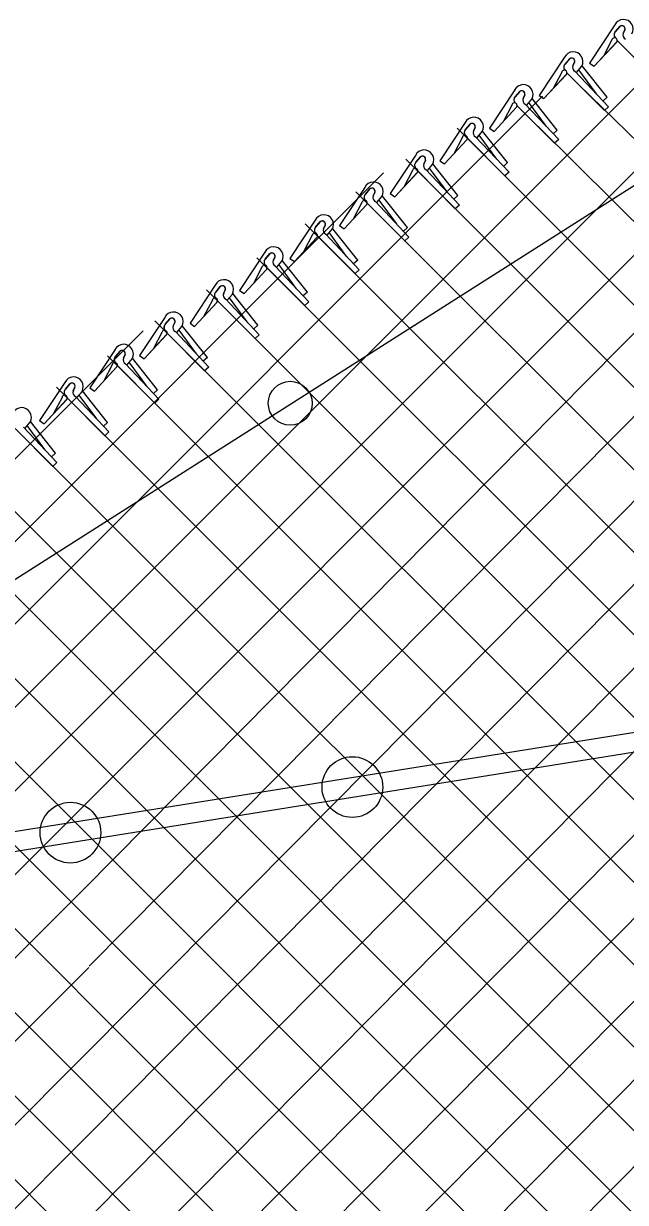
# Model space of a CAD drawing. Extents: x 0 to 1270, y 0 to 830.
# Drawn here: x 713 to 742.1, y 677.5 to 734.4 of the extents above; entities that cross this region are included whole.
import ezdxf

# ---------------------------------------------------------------- set-up
doc = ezdxf.new("R2010")
doc.units = 0
doc.layers.add('sb_Chainlink Fence', color=7, linetype='Continuous')
doc.layers.add('sb_Existing Structural Steel', color=7, linetype='Continuous')

msp = doc.modelspace()

# ---------------------------------------------------------------- linework, layer by layer
at = {"layer": 'sb_Chainlink Fence'}
for p, q in [((725.985, 666.765), (880.45, 822.372)), ((726.216, 662.794), (880.266, 818.188)), ((705.822, 650.219), (870.725, 816.56)), ((714.148, 662.616), (858.508, 808.235)), ((716.351, 668.849), (846.709, 800.377)), ((716.315, 672.844), (836.463, 794.081)), ((716.28, 676.838), (823.17, 784.677)), ((716.179, 680.775), (811.02, 776.458)), ((716.16, 684.775), (802.062, 771.452)), ((715.887, 692.567), (782.423, 759.797)), ((716.189, 688.881), (785.049, 758.392)), ((632.746, 613.457), (771.167, 751.878)), ((632.741, 617.482), (759.121, 743.863)), ((632.735, 621.508), (749.785, 738.558)), ((741.559, 734.317), (740.341, 732.473)), ((741.583, 733.983), (741.805, 734.246)), ((741.785, 734.225), (741.583, 733.983)), ((742.046, 734.082), (741.964, 733.905)), ((741.965, 733.911), (742.046, 734.078)), ((740.564, 732.32), (741.649, 733.489)), ((740.564, 732.32), (741.642, 733.482)), ((741.42, 733.59), (741.015, 732.814)), ((741.671, 733.564), (743.485, 731.743)), ((739.132, 732.756), (737.914, 730.912)), ((739.156, 732.422), (739.379, 732.686)), ((739.358, 732.664), (739.156, 732.422)), ((739.619, 732.521), (739.538, 732.344)), ((739.538, 732.35), (739.619, 732.517)), ((739.711, 732.026), (739.959, 732.32)), ((739.714, 732.031), (739.96, 732.321)), ((739.959, 732.32), (739.977, 732.354)), ((739.977, 732.354), (739.992, 732.39)), ((741.189, 730.824), (739.983, 732.341)), ((740.341, 732.473), (740.564, 732.32)), ((738.137, 730.76), (739.222, 731.928)), ((738.137, 730.76), (739.215, 731.921)), ((738.994, 732.029), (738.588, 731.253)), ((739.245, 732.003), (741.058, 730.182)), ((739.643, 732.074), (741.256, 730.361)), ((740.669, 730.99), (739.821, 732.145)), ((739.773, 731.468), (779.053, 693.135)), ((632.73, 625.533), (738.073, 730.876)), ((736.724, 731.176), (735.506, 729.331)), ((736.748, 730.841), (736.97, 731.105)), ((736.95, 731.083), (736.748, 730.841)), ((737.211, 730.94), (737.129, 730.763)), ((737.129, 730.769), (737.211, 730.936)), ((737.303, 730.446), (737.55, 730.739)), ((737.306, 730.45), (737.551, 730.74)), ((737.55, 730.739), (737.568, 730.773)), ((737.568, 730.773), (737.584, 730.809)), ((738.781, 729.243), (737.574, 730.76)), ((737.914, 730.912), (738.137, 730.76)), ((741.189, 730.824), (740.991, 730.645)), ((735.729, 729.179), (736.814, 730.347)), ((735.729, 729.179), (736.807, 730.341)), ((736.585, 730.448), (736.18, 729.672)), ((736.836, 730.422), (738.65, 728.601)), ((737.235, 730.493), (738.848, 728.78)), ((738.261, 729.409), (737.413, 730.564)), ((741.256, 730.361), (741.058, 730.182)), ((734.329, 729.6), (733.11, 727.756)), ((734.352, 729.266), (734.575, 729.529)), ((734.554, 729.508), (734.352, 729.266)), ((733.944, 729.335), (769.144, 694.135)), ((734.815, 729.365), (734.734, 729.188)), ((734.734, 729.194), (734.815, 729.361)), ((734.84, 728.918), (736.452, 727.205)), ((734.907, 728.87), (735.155, 729.164)), ((734.91, 728.875), (735.156, 729.165)), ((735.866, 727.834), (735.017, 728.989)), ((735.155, 729.164), (735.173, 729.198)), ((735.173, 729.198), (735.188, 729.234)), ((736.385, 727.668), (735.179, 729.185)), ((735.506, 729.331), (735.729, 729.179)), ((737.838, 729.421), (776.155, 691.493)), ((738.781, 729.243), (738.583, 729.064)), ((733.333, 727.604), (734.418, 728.772)), ((733.333, 727.604), (734.411, 728.765)), ((734.19, 728.873), (733.784, 728.097)), ((734.441, 728.847), (736.254, 727.026)), ((738.848, 728.78), (738.65, 728.601)), ((731.93, 728.018), (730.712, 726.173)), ((731.468, 727.83), (770.491, 688.807)), ((731.954, 727.684), (732.177, 727.947)), ((732.156, 727.925), (731.954, 727.684)), ((732.417, 727.783), (732.335, 727.605)), ((732.336, 727.612), (732.417, 727.779)), ((731.792, 727.29), (731.386, 726.514)), ((732.042, 727.265), (733.856, 725.443)), ((732.441, 727.336), (734.054, 725.622)), ((732.509, 727.288), (732.757, 727.581)), ((732.512, 727.292), (732.758, 727.582)), ((733.467, 726.252), (732.619, 727.406)), ((732.757, 727.581), (732.775, 727.615)), ((732.775, 727.615), (732.79, 727.652)), ((733.987, 726.085), (732.78, 727.603)), ((733.11, 727.756), (733.333, 727.604)), ((736.385, 727.668), (736.187, 727.489)), ((736.452, 727.205), (736.254, 727.026)), ((632.726, 629.509), (730.399, 727.183)), ((730.935, 726.021), (732.02, 727.19)), ((730.935, 726.021), (732.013, 727.183)), ((729.492, 726.473), (728.274, 724.629)), ((729.058, 726.259), (768.112, 687.205)), ((729.516, 726.139), (729.738, 726.403)), ((729.718, 726.381), (729.516, 726.139)), ((729.979, 726.238), (729.897, 726.061)), ((729.897, 726.067), (729.978, 726.234)), ((730.318, 726.037), (730.336, 726.071)), ((730.336, 726.071), (730.352, 726.107)), ((731.548, 724.541), (730.342, 726.058)), ((730.712, 726.173), (730.935, 726.021)), ((733.987, 726.085), (733.789, 725.906)), ((728.497, 724.477), (729.581, 725.645)), ((728.497, 724.477), (729.575, 725.638)), ((729.353, 725.746), (728.947, 724.97)), ((729.604, 725.72), (731.418, 723.899)), ((730.003, 725.791), (731.615, 724.078)), ((730.07, 725.744), (730.318, 726.037)), ((730.074, 725.748), (730.319, 726.038)), ((731.029, 724.707), (730.18, 725.862)), ((734.054, 725.622), (733.856, 725.443)), ((727.093, 724.892), (725.875, 723.047)), ((726.616, 724.72), (761.945, 689.391)), ((727.117, 724.557), (727.34, 724.821)), ((727.319, 724.799), (727.117, 724.557)), ((727.58, 724.656), (727.499, 724.479)), ((727.499, 724.486), (727.58, 724.652)), ((727.672, 724.162), (727.92, 724.455)), ((727.675, 724.166), (727.921, 724.456)), ((727.92, 724.455), (727.938, 724.489)), ((727.938, 724.489), (727.953, 724.525)), ((729.15, 722.959), (727.944, 724.477)), ((728.274, 724.629), (728.497, 724.477)), ((731.548, 724.541), (731.35, 724.362)), ((726.098, 722.895), (727.183, 724.064)), ((726.098, 722.895), (727.176, 724.057)), ((726.955, 724.164), (726.549, 723.388)), ((727.206, 724.138), (729.019, 722.317)), ((727.604, 724.21), (729.217, 722.496)), ((728.63, 723.125), (727.782, 724.28)), ((731.615, 724.078), (731.418, 723.899)), ((724.663, 723.345), (723.444, 721.501)), ((724.686, 723.011), (724.909, 723.275)), ((724.888, 723.253), (724.686, 723.011)), ((724.284, 723.071), (762.917, 684.438)), ((725.149, 723.11), (725.068, 722.933)), ((725.068, 722.939), (725.149, 723.106)), ((725.174, 722.663), (726.786, 720.95)), ((725.241, 722.616), (725.489, 722.909)), ((725.244, 722.62), (725.49, 722.91)), ((726.2, 721.579), (725.351, 722.734)), ((725.489, 722.909), (725.507, 722.943)), ((725.507, 722.943), (725.522, 722.979)), ((726.719, 721.413), (725.513, 722.93)), ((725.875, 723.047), (726.098, 722.895)), ((729.15, 722.959), (728.952, 722.78)), ((723.667, 721.349), (724.752, 722.517)), ((723.667, 721.349), (724.745, 722.51)), ((724.524, 722.618), (724.118, 721.842)), ((724.775, 722.592), (726.588, 720.771)), ((729.217, 722.496), (729.019, 722.317)), ((722.27, 721.759), (721.052, 719.914)), ((721.843, 721.532), (757.073, 686.302)), ((722.294, 721.424), (722.516, 721.688)), ((722.496, 721.666), (722.294, 721.424)), ((722.757, 721.523), (722.675, 721.346)), ((722.675, 721.352), (722.757, 721.519)), ((722.131, 721.031), (721.726, 720.255)), ((722.382, 721.005), (724.196, 719.184)), ((722.781, 721.077), (724.394, 719.363)), ((722.849, 721.029), (723.096, 721.322)), ((722.852, 721.033), (723.097, 721.323)), ((723.807, 719.992), (722.959, 721.147)), ((723.096, 721.322), (723.114, 721.356)), ((723.114, 721.356), (723.13, 721.392)), ((724.327, 719.826), (723.12, 721.344)), ((723.444, 721.501), (723.667, 721.349)), ((726.719, 721.413), (726.521, 721.234)), ((726.786, 720.95), (726.588, 720.771)), ((721.275, 719.762), (722.36, 720.931)), ((721.275, 719.762), (722.353, 720.924)), ((719.834, 720.198), (718.615, 718.354)), ((719.355, 720.039), (754.635, 684.759)), ((719.857, 719.864), (720.08, 720.127)), ((720.059, 720.106), (719.857, 719.864)), ((720.32, 719.963), (720.239, 719.786)), ((720.239, 719.792), (720.32, 719.959)), ((720.678, 719.795), (720.693, 719.832)), ((721.052, 719.914), (721.275, 719.762)), ((724.327, 719.826), (724.129, 719.647)), ((632.722, 633.487), (718.788, 719.553)), ((718.838, 718.201), (719.923, 719.37)), ((718.838, 718.201), (719.916, 719.363)), ((719.695, 719.47), (719.289, 718.695)), ((719.946, 719.445), (721.759, 717.623)), ((720.345, 719.516), (721.957, 717.803)), ((720.412, 719.468), (720.66, 719.761)), ((720.415, 719.473), (720.661, 719.762)), ((721.371, 718.432), (720.522, 719.587)), ((720.66, 719.761), (720.678, 719.795)), ((721.89, 718.266), (720.684, 719.783)), ((724.394, 719.363), (724.196, 719.184)), ((717.432, 718.641), (716.214, 716.797)), ((717.073, 718.34), (755.606, 679.807)), ((717.456, 718.307), (717.678, 718.57)), ((717.658, 718.549), (717.456, 718.307)), ((717.919, 718.406), (717.837, 718.229)), ((717.837, 718.235), (717.918, 718.402)), ((718.01, 717.911), (718.258, 718.204)), ((718.014, 717.916), (718.259, 718.205)), ((718.258, 718.204), (718.276, 718.238)), ((718.276, 718.238), (718.292, 718.275)), ((719.488, 716.709), (718.282, 718.226)), ((718.615, 718.354), (718.838, 718.201)), ((721.89, 718.266), (721.692, 718.086)), ((716.436, 716.644), (717.521, 717.813)), ((716.436, 716.644), (717.514, 717.806)), ((717.293, 717.913), (716.887, 717.138)), ((717.544, 717.888), (719.358, 716.066)), ((717.943, 717.959), (719.555, 716.246)), ((718.969, 716.875), (718.12, 718.03)), ((721.957, 717.803), (721.759, 717.623)), ((715.013, 717.063), (713.795, 715.219)), ((715.037, 716.729), (715.259, 716.993)), ((715.239, 716.971), (715.037, 716.729)), ((714.607, 716.825), (753.207, 678.225)), ((715.5, 716.828), (715.418, 716.651)), ((715.418, 716.657), (715.499, 716.824)), ((715.591, 716.334), (715.839, 716.627)), ((715.595, 716.338), (715.84, 716.628)), ((716.55, 715.297), (715.701, 716.452)), ((715.839, 716.627), (715.857, 716.661)), ((715.857, 716.661), (715.873, 716.697)), ((717.069, 715.131), (715.863, 716.648)), ((716.214, 716.797), (716.436, 716.644)), ((719.488, 716.709), (719.29, 716.529)), ((714.018, 715.067), (715.102, 716.235)), ((714.018, 715.067), (715.096, 716.228)), ((714.874, 716.336), (714.468, 715.56)), ((715.125, 716.31), (716.939, 714.489)), ((715.524, 716.381), (717.136, 714.668)), ((719.555, 716.246), (719.358, 716.066)), ((712.617, 714.835), (750.949, 676.502)), ((712.62, 714.831), (714.433, 713.009)), ((713.019, 714.902), (714.631, 713.189)), ((713.086, 714.854), (713.334, 715.147)), ((713.089, 714.859), (713.335, 715.148)), ((714.045, 713.818), (713.196, 714.973)), ((713.334, 715.147), (713.352, 715.181)), ((713.352, 715.181), (713.367, 715.218)), ((714.564, 713.652), (713.358, 715.169)), ((713.795, 715.219), (714.018, 715.067)), ((717.069, 715.131), (716.871, 714.952)), ((717.136, 714.668), (716.939, 714.489)), ((714.564, 713.652), (714.366, 713.472)), ((710.214, 713.207), (748.417, 675.003)), ((714.631, 713.189), (714.433, 713.009)), ((707.803, 711.587), (746.025, 673.365)), ((705.372, 709.988), (743.573, 671.787)), ((703.018, 708.311), (741.15, 670.179)), ((700.58, 706.719), (738.94, 668.358)), ((698.217, 705.051), (736.197, 667.072)), ((695.781, 703.457), (733.768, 665.469)), ((693.408, 701.799), (731.097, 664.11)), ((690.986, 700.191), (728.499, 662.678)), ((632.751, 609.432), (716.137, 692.817)), ((632.756, 605.407), (716.172, 688.823)), ((640.993, 609.613), (716.208, 684.828)), ((668.226, 632.815), (716.244, 680.833))]:
    msp.add_line(p, q, dxfattribs=at)
for centre, radius, start, end in [((741.978, 734.11), 0.468, 330.7731, 153.6798), ((741.901, 734.128), 0.152, 342.5148, 140.1368), ((741.902, 734.128), 0.152, 340.7344, 129.2174), ((741.546, 733.567), 0.128, 319.0215, 170.0696), ((741.713, 733.841), 0.192, 140.2017, 233.0053), ((741.718, 733.841), 0.195, 133.6672, 232.2344), ((742.158, 733.825), 0.209, 156.4833, 245.1578), ((739.552, 732.549), 0.468, 330.7731, 153.6798), ((739.286, 732.28), 0.192, 140.2017, 233.0053), ((739.291, 732.281), 0.195, 133.6672, 232.2344), ((739.475, 732.567), 0.152, 342.5148, 140.1368), ((739.475, 732.567), 0.152, 340.7344, 129.2174), ((739.731, 732.264), 0.209, 156.4833, 245.1578), ((739.12, 732.007), 0.128, 319.0215, 170.0696), ((737.143, 730.968), 0.468, 330.7731, 153.6798), ((736.878, 730.7), 0.192, 140.2017, 233.0053), ((736.883, 730.7), 0.195, 133.6672, 232.2344), ((737.066, 730.986), 0.152, 342.5148, 140.1368), ((737.067, 730.987), 0.152, 340.7344, 129.2174), ((737.323, 730.683), 0.209, 156.4833, 245.1578), ((736.711, 730.426), 0.128, 319.0215, 170.0696), ((734.748, 729.393), 0.468, 330.7731, 153.6798), ((734.671, 729.411), 0.152, 342.5148, 140.1368), ((734.671, 729.411), 0.152, 340.7344, 129.2174), ((734.316, 728.851), 0.128, 319.0215, 170.0696), ((734.482, 729.124), 0.192, 140.2017, 233.0053), ((734.487, 729.125), 0.195, 133.6672, 232.2344), ((734.928, 729.108), 0.209, 156.4833, 245.1578), ((732.35, 727.811), 0.468, 330.7731, 153.6798), ((732.273, 727.828), 0.152, 342.5148, 140.1368), ((732.273, 727.829), 0.152, 340.7344, 129.2174), ((731.918, 727.268), 0.128, 319.0215, 170.0696), ((732.084, 727.542), 0.192, 140.2017, 233.0053), ((732.089, 727.542), 0.195, 133.6672, 232.2344), ((732.529, 727.526), 0.209, 156.4833, 245.1578), ((729.911, 726.266), 0.468, 330.7731, 153.6798), ((729.645, 725.997), 0.192, 140.2017, 233.0053), ((729.651, 725.998), 0.195, 133.6672, 232.2344), ((729.834, 726.284), 0.152, 342.5148, 140.1368), ((729.835, 726.284), 0.152, 340.7344, 129.2174), ((730.091, 725.981), 0.209, 156.4833, 245.1578), ((729.479, 725.724), 0.128, 319.0215, 170.0696), ((727.513, 724.684), 0.468, 330.7731, 153.6798), ((727.247, 724.416), 0.192, 140.2017, 233.0053), ((727.252, 724.416), 0.195, 133.6672, 232.2344), ((727.436, 724.702), 0.152, 342.5148, 140.1368), ((727.436, 724.703), 0.152, 340.7344, 129.2174), ((727.692, 724.4), 0.209, 156.4833, 245.1578), ((727.081, 724.142), 0.128, 319.0215, 170.0696), ((725.082, 723.138), 0.468, 330.7731, 153.6798), ((725.005, 723.156), 0.152, 342.5148, 140.1368), ((725.005, 723.156), 0.152, 340.7344, 129.2174), ((724.65, 722.596), 0.128, 319.0215, 170.0696), ((724.816, 722.869), 0.192, 140.2017, 233.0053), ((724.821, 722.87), 0.195, 133.6672, 232.2344), ((725.262, 722.853), 0.209, 156.4833, 245.1578), ((722.689, 721.551), 0.468, 330.7731, 153.6798), ((722.612, 721.569), 0.152, 342.5148, 140.1368), ((722.613, 721.57), 0.152, 340.7344, 129.2174), ((722.257, 721.009), 0.128, 319.0215, 170.0696), ((722.424, 721.283), 0.192, 140.2017, 233.0053), ((722.429, 721.283), 0.195, 133.6672, 232.2344), ((722.869, 721.267), 0.209, 156.4833, 245.1578), ((720.253, 719.991), 0.468, 330.7731, 153.6798), ((719.987, 719.722), 0.192, 140.2017, 233.0053), ((719.992, 719.722), 0.195, 133.6672, 232.2344), ((720.176, 720.008), 0.152, 342.5148, 140.1368), ((720.176, 720.009), 0.152, 340.7344, 129.2174), ((719.821, 719.448), 0.128, 319.0215, 170.0696), ((720.433, 719.706), 0.209, 156.4833, 245.1578), ((717.851, 718.434), 0.468, 330.7731, 153.6798), ((717.585, 718.165), 0.192, 140.2017, 233.0053), ((717.591, 718.165), 0.195, 133.6672, 232.2344), ((717.774, 718.451), 0.152, 342.5148, 140.1368), ((717.775, 718.452), 0.152, 340.7344, 129.2174), ((718.031, 718.149), 0.209, 156.4833, 245.1578), ((717.419, 717.891), 0.128, 319.0215, 170.0696), ((715.432, 716.856), 0.468, 330.7731, 153.6798), ((715.355, 716.874), 0.152, 342.5148, 140.1368), ((715.356, 716.874), 0.152, 340.7344, 129.2174), ((715, 716.314), 0.128, 319.0215, 170.0696), ((715.166, 716.587), 0.192, 140.2017, 233.0053), ((715.172, 716.588), 0.195, 133.6672, 232.2344), ((715.612, 716.571), 0.209, 156.4833, 245.1578), ((712.927, 715.377), 0.468, 330.7731, 153.6798)]:
    msp.add_arc(centre, radius, start, end, dxfattribs=at)
at = {"layer": 'sb_Existing Structural Steel'}
for p, q in [((769.973, 744.049), (705.749, 703.174)), ((709.085, 694.82), (776.992, 705.697)), ((709.073, 693.868), (776.992, 704.742))]:
    msp.add_line(p, q, dxfattribs=at)
for centre, radius in [((725.89, 716.055), 1.06), ((728.889, 697.53), 1.465), ((715.28, 695.327), 1.465)]:
    msp.add_circle(centre, radius, dxfattribs=at)

doc.saveas('drawing.dxf')
